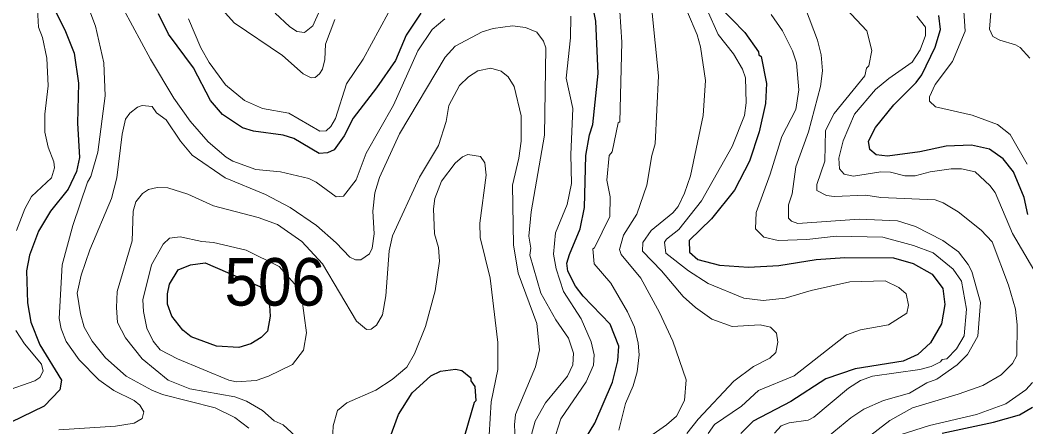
# Model space of a CAD drawing. Extents: x 673.3 to 698.5, y 6984.3 to 7012.3.
# Drawn here: x 688.869 to 690.563, y 6987.354 to 6988.039 of the extents above; entities that cross this region are included whole.
import ezdxf

# ---------------------------------------------------------------- set-up
doc = ezdxf.new("R2010")
doc.units = 0
doc.header["$LTSCALE"] = 0.032
doc.layers.add('1', color=7, linetype='Continuous', lineweight=25)
doc.layers.add('2', color=7, linetype='Continuous', lineweight=13)
doc.layers.add('21', color=7, linetype='Continuous')

msp = doc.modelspace()

# ---------------------------------------------------------------- linework, layer by layer
at = {"layer": '1'}
for points in [[(689.8038, 6987.3058), (689.8367, 6987.3602), (689.8665, 6987.4292), (689.8756, 6987.4655), (689.8773, 6987.4902), (689.8626, 6987.5268), (689.8173, 6987.5739), (689.8044, 6987.591), (689.7912, 6987.6161), (689.7894, 6987.6296), (689.7943, 6987.6443), (689.8122, 6987.6876), (689.8195, 6987.7234), (689.8218, 6987.8108), (689.8277, 6987.8456), (689.8333, 6987.8632), (689.8422, 6987.9492), (689.8385, 6988.0368), (689.8241, 6988.1099)], [(688.9114, 6988.0896), (688.9455, 6988.0198), (688.9603, 6987.9834), (688.9676, 6987.9329), (688.9659, 6987.8653), (688.9692, 6987.8075), (688.964, 6987.7838), (688.9498, 6987.7544), (688.9201, 6987.717)], [(690.0457, 6988.063), (690.0894, 6988.0181), (690.1122, 6987.9852), (690.1129, 6987.9803), (690.1168, 6987.9774), (690.1256, 6987.9319), (690.124, 6987.8987), (690.1135, 6987.8505), (690.0971, 6987.8014), (690.0721, 6987.7527), (690.0333, 6987.7041), (689.9956, 6987.6679), (689.9963, 6987.6483), (690.01, 6987.636), (690.0469, 6987.6262), (690.0955, 6987.6229), (690.1466, 6987.6256), (690.2092, 6987.636), (690.2577, 6987.6392), (690.3398, 6987.6384), (690.3727, 6987.6293), (690.4047, 6987.6109), (690.4227, 6987.5872), (690.4261, 6987.5599), (690.4204, 6987.5278), (690.4019, 6987.4954), (690.3807, 6987.4757), (690.3559, 6987.4649), (690.275, 6987.452), (690.2256, 6987.4347), (690.1666, 6987.3967), (690.1036, 6987.3639), (690.0824, 6987.3429)], [(689.5441, 6988.0505), (689.5193, 6988.0137), (689.501, 6987.971), (689.4691, 6987.9246), (689.4297, 6987.8737), (689.4149, 6987.8439), (689.3977, 6987.8203), (689.3867, 6987.8155), (689.3724, 6987.8144), (689.33, 6987.8396), (689.3118, 6987.8454), (689.2619, 6987.8518), (689.2435, 6987.8577), (689.2097, 6987.8802), (689.1894, 6987.9035), (689.161, 6987.9583), (689.119, 6988.015), (689.1019, 6988.0492)], [(690.5659, 6987.7114), (690.5595, 6987.7401), (690.5418, 6987.7834), (690.5244, 6987.8055), (690.5011, 6987.8216), (690.471, 6987.8283), (690.4281, 6987.8266), (690.3841, 6987.8169), (690.3298, 6987.8096), (690.3106, 6987.812), (690.2999, 6987.8212), (690.2976, 6987.8348), (690.3095, 6987.8581), (690.3402, 6987.896), (690.378, 6987.934), (690.3873, 6987.9468), (690.4097, 6987.9932), (690.4188, 6988.0231), (690.4162, 6988.0464)], [(688.9201, 6987.717), (688.8999, 6987.6837), (688.8848, 6987.6431), (688.8798, 6987.6169), (688.8814, 6987.5628), (688.8869, 6987.5305), (688.9023, 6987.4921), (688.939, 6987.4329), (688.9359, 6987.4164), (688.9095, 6987.389), (688.8531, 6987.3617)], [(689.4777, 6987.2971), (689.5061, 6987.3749), (689.5291, 6987.4115), (689.5605, 6987.4399), (689.5771, 6987.4479), (689.6024, 6987.4512), (689.6127, 6987.4491), (689.628, 6987.4369), (689.6281, 6987.4318), (689.6346, 6987.422), (689.6363, 6987.3981), (689.6336, 6987.3949), (689.6125, 6987.3218)], [(690.4215, 6987.3437), (690.508, 6987.362), (690.552, 6987.3742), (690.574, 6987.3872)]]:
    msp.add_lwpolyline(points, dxfattribs=at)
msp.add_lwpolyline([(689.1353, 6987.6184), (689.156, 6987.6271), (689.1809, 6987.6303), (689.2727, 6987.5905), (689.2811, 6987.5798), (689.2892, 6987.5586), (689.2901, 6987.5404), (689.2858, 6987.5152), (689.2748, 6987.5045), (689.2574, 6987.4938), (689.2371, 6987.4879), (689.2, 6987.4902), (689.157, 6987.5058), (689.1433, 6987.5167), (689.1246, 6987.5407), (689.1174, 6987.5604), (689.1174, 6987.5783), (689.1207, 6987.5941)], close=True, dxfattribs=at)
at = {"layer": '2'}
for points in [[(688.8631, 6987.6847), (688.877, 6987.7209), (688.8882, 6987.7421), (688.9221, 6987.7733), (688.9268, 6987.7902), (688.9259, 6987.8003), (688.9161, 6987.8247), (688.9106, 6987.85), (688.9106, 6987.8805), (688.9162, 6987.9283), (688.9139, 6987.975), (688.9066, 6988.0095), (688.9001, 6988.0271), (688.8982, 6988.0573), (688.8885, 6988.085), (688.8749, 6988.1378), (688.8665, 6988.1586)], [(689.911, 6987.3252), (689.9576, 6987.3573), (689.9743, 6987.3724), (689.9878, 6987.3985), (689.9904, 6987.4332), (689.9684, 6987.4983), (689.9459, 6987.5467), (689.9144, 6987.6047), (689.8812, 6987.6441), (689.8781, 6987.6529), (689.885, 6987.6769), (689.9075, 6987.712), (689.9244, 6987.7607), (689.9326, 6987.8107), (689.9385, 6987.8304), (689.944, 6987.9449), (689.9277, 6988.1067)], [(689.2988, 6988.0506), (689.3225, 6988.0278), (689.3348, 6988.0196), (689.3477, 6988.018), (689.3621, 6988.0293), (689.3834, 6988.0777)], [(689.8772, 6988.0798), (689.8822, 6988.0017), (689.8788, 6987.8675), (689.8763, 6987.8657), (689.8658, 6987.817), (689.861, 6987.8109), (689.8569, 6987.7693), (689.8625, 6987.7413), (689.8618, 6987.7082), (689.8364, 6987.6556), (689.8333, 6987.6536), (689.8358, 6987.6288), (689.8636, 6987.5959), (689.8918, 6987.5475), (689.9034, 6987.5222), (689.9098, 6987.4951), (689.9114, 6987.4753), (689.9079, 6987.4469), (689.9015, 6987.4232), (689.8885, 6987.3935), (689.8772, 6987.3485)], [(690.2426, 6988.0769), (690.2946, 6988.021), (690.303, 6987.9877), (690.2982, 6987.962), (690.2944, 6987.9577), (690.2913, 6987.9449), (690.24, 6987.8817), (690.225, 6987.8531), (690.2241, 6987.8014), (690.2104, 6987.7622), (690.2107, 6987.7521), (690.2268, 6987.7437), (690.2397, 6987.7419), (690.2933, 6987.7442), (690.3183, 6987.7403)], [(690.5062, 6988.0873), (690.5011, 6988.0237), (690.5071, 6988.0115), (690.519, 6988.0049), (690.5452, 6987.9973), (690.553, 6987.9925), (690.5695, 6987.9747)], [(688.9814, 6988.0671), (688.9962, 6988.0287), (689.01, 6987.9668), (689.0124, 6987.9111), (688.9999, 6987.8167)], [(689.399, 6988.0401), (689.3834, 6987.9983), (689.3821, 6987.9724), (689.378, 6987.9563), (689.3733, 6987.9482), (689.3659, 6987.9422), (689.3589, 6987.9415), (689.3456, 6987.9483), (689.311, 6987.979), (689.2296, 6988.0344), (689.1953, 6988.0722)], [(690.2296, 6987.338), (690.2679, 6987.3695), (690.2896, 6987.3837), (690.3229, 6987.3985), (690.3665, 6987.4106), (690.3958, 6987.4281), (690.4126, 6987.4345), (690.4471, 6987.4583), (690.4642, 6987.4761), (690.4815, 6987.5068), (690.4863, 6987.5637), (690.4716, 6987.6159), (690.4656, 6987.6276), (690.4494, 6987.6485), (690.4227, 6987.6679), (690.3768, 6987.6916), (690.3463, 6987.7011), (690.2818, 6987.7035), (690.1784, 6987.6963), (690.168, 6987.7005), (690.1631, 6987.7056), (690.1629, 6987.7279), (690.1688, 6987.7465), (690.1755, 6987.7921), (690.1965, 6987.8505), (690.2168, 6987.9268), (690.2202, 6987.9537), (690.2177, 6987.9803), (690.2119, 6988.0052), (690.1917, 6988.0584)], [(690.4578, 6988.0622), (690.4604, 6988.0203), (690.4393, 6987.9694), (690.4097, 6987.9306), (690.4004, 6987.9098), (690.4001, 6987.9023), (690.4105, 6987.8926), (690.472, 6987.8786), (690.5147, 6987.8631), (690.5361, 6987.8461), (690.5647, 6987.7965)], [(689.5844, 6988.0409), (689.5629, 6988.0228), (689.5386, 6987.9873), (689.4976, 6987.8956), (689.4516, 6987.815), (689.4349, 6987.7701), (689.4135, 6987.7423), (689.4015, 6987.7412), (689.3674, 6987.7662), (689.355, 6987.7723), (689.3078, 6987.7832), (689.2658, 6987.7872), (689.2272, 6987.8013), (689.2158, 6987.808), (689.1858, 6987.8338), (689.1553, 6987.8686), (689.1281, 6987.9075), (689.0885, 6987.9733), (689.0433, 6988.0573)], [(689.1524, 6988.041), (689.1735, 6987.9921), (689.1872, 6987.9675), (689.2147, 6987.9296), (689.2467, 6987.9036), (689.2773, 6987.8902), (689.3216, 6987.882), (689.3735, 6987.8518), (689.3846, 6987.8525), (689.3921, 6987.8595), (689.4001, 6987.8733), (689.4186, 6987.9314), (689.4468, 6987.9729), (689.4887, 6988.0503)], [(689.7665, 6987.3273), (689.7793, 6987.3674), (689.822, 6987.4302), (689.8346, 6987.4582), (689.8358, 6987.4756), (689.8304, 6987.4973), (689.8136, 6987.5361), (689.7842, 6987.582), (689.7715, 6987.6199), (689.7674, 6987.6447), (689.7705, 6987.6808), (689.7903, 6987.7286), (689.7974, 6987.7639), (689.7966, 6987.8126), (689.7998, 6987.8898), (689.7885, 6987.9412), (689.7958, 6988.0092), (689.7966, 6988.0456)], [(689.9927, 6988.0524), (690.009, 6988.0141), (690.0147, 6987.9941), (690.0231, 6987.9374), (690.019, 6987.8784), (689.9977, 6987.7769), (689.9879, 6987.7473), (689.977, 6987.7248), (689.9684, 6987.7142), (689.9314, 6987.6844), (689.9174, 6987.6647), (689.9172, 6987.6501), (689.9491, 6987.617), (689.9854, 6987.5733), (690.0062, 6987.5549), (690.0336, 6987.5354), (690.0678, 6987.5228), (690.1154, 6987.5261), (690.1328, 6987.5219), (690.1428, 6987.5116), (690.1451, 6987.4965), (690.1416, 6987.4793), (690.1313, 6987.4699), (690.1041, 6987.4555), (690.0707, 6987.4312), (690.0107, 6987.367), (689.9918, 6987.3429)], [(690.0277, 6987.343), (690.0385, 6987.3583), (690.0839, 6987.3891), (690.1126, 6987.4154), (690.1722, 6987.4399), (690.2606, 6987.5088), (690.2839, 6987.5177), (690.3311, 6987.5259), (690.362, 6987.5454), (690.365, 6987.5589), (690.3609, 6987.5781), (690.3484, 6987.5885), (690.3256, 6987.6001), (690.2659, 6987.5984), (690.2012, 6987.5838), (690.1574, 6987.5709), (690.1202, 6987.5668), (690.0877, 6987.5708), (690.0274, 6987.5952), (689.9944, 6987.6169), (689.9563, 6987.6467), (689.954, 6987.665), (689.9572, 6987.6701), (689.9781, 6987.6864), (690.0165, 6987.7346), (690.068, 6987.826), (690.089, 6987.8784), (690.0915, 6987.8997), (690.0905, 6987.9414), (690.0853, 6987.9563), (690.0704, 6987.9819), (690.0442, 6988.0147), (690.0258, 6988.056)], [(690.1338, 6988.0481), (690.1527, 6988.021), (690.1695, 6987.9873), (690.1762, 6987.9668), (690.1802, 6987.9216), (690.175, 6987.8881), (690.1514, 6987.843), (690.1319, 6987.7795), (690.1082, 6987.7149), (690.1072, 6987.6874), (690.1213, 6987.6737), (690.1456, 6987.6678), (690.1937, 6987.6695), (690.2431, 6987.675)], [(690.5762, 6987.6184), (690.54, 6987.6794), (690.5111, 6987.7484), (690.502, 6987.7603), (690.4773, 6987.7833), (690.4541, 6987.7882), (690.4369, 6987.7882), (690.4017, 6987.7833), (690.3762, 6987.7769), (690.3588, 6987.7769), (690.3347, 6987.7826), (690.3186, 6987.7835), (690.2721, 6987.7761), (690.2567, 6987.7795), (690.249, 6987.7885), (690.2478, 6987.8062), (690.2552, 6987.8358), (690.2741, 6987.8803), (690.3096, 6987.9218), (690.3319, 6987.9407), (690.3714, 6987.9681), (690.3846, 6987.9886), (690.3935, 6988.0131), (690.3934, 6988.0269), (690.3788, 6988.0457)], [(689.7275, 6987.3309), (689.7366, 6987.3638), (689.7536, 6987.3948), (689.7905, 6987.4392), (689.7998, 6987.4587), (689.8007, 6987.4781), (689.7925, 6987.5032), (689.7714, 6987.5342), (689.7456, 6987.5792), (689.7275, 6987.643), (689.729, 6987.6548), (689.7258, 6987.6752), (689.7298, 6987.7163), (689.7518, 6987.8453), (689.7542, 6987.9924), (689.7504, 6988.0031), (689.7392, 6988.0184), (689.7203, 6988.0262), (689.6981, 6988.0293), (689.6658, 6988.0245), (689.647, 6988.0191), (689.6019, 6987.995), (689.5848, 6987.9762), (689.5077, 6987.8472), (689.474, 6987.7737), (689.4666, 6987.7481), (689.4628, 6987.7172), (689.4652, 6987.6791), (689.4619, 6987.6551), (689.4575, 6987.6454), (689.4429, 6987.6352), (689.4338, 6987.6352), (689.4241, 6987.6395), (689.4011, 6987.6641), (689.368, 6987.6933), (689.324, 6987.7233), (689.2822, 6987.7454), (689.2143, 6987.7736), (689.1586, 6987.8114), (689.1391, 6987.835), (689.1152, 6987.8711), (689.099, 6987.8827), (689.0913, 6987.8932), (689.0744, 6987.8949), (689.0667, 6987.8924), (689.0536, 6987.8824), (689.0466, 6987.8723), (689.0408, 6987.8466), (689.0321, 6987.7731), (689.0231, 6987.7384), (688.9866, 6987.652), (688.972, 6987.6092), (688.9653, 6987.5792), (688.9708, 6987.5442), (688.9772, 6987.5217), (688.9905, 6987.4981), (689.0128, 6987.4703), (689.0479, 6987.4394), (689.0908, 6987.4159), (689.1091, 6987.4088), (689.1975, 6987.3863), (689.2304, 6987.3698), (689.2543, 6987.3522)], [(689.3396, 6987.3322), (689.3118, 6987.3578), (689.2967, 6987.3641), (689.277, 6987.3818), (689.2504, 6987.3976), (689.2304, 6987.4047), (689.1551, 6987.4179), (689.1185, 6987.433), (689.0746, 6987.4687), (689.0463, 6987.5041), (689.0333, 6987.5299), (689.0313, 6987.5549), (689.0327, 6987.5818), (689.0578, 6987.6672), (689.0597, 6987.7172), (689.0638, 6987.7332), (689.0751, 6987.7467), (689.0852, 6987.7537), (689.1001, 6987.7573), (689.1179, 6987.7566), (689.1514, 6987.7457), (689.1948, 6987.7264), (689.27, 6987.7068), (689.3026, 6987.6945), (689.3432, 6987.666), (689.3785, 6987.6283), (689.4357, 6987.532), (689.4522, 6987.5179), (689.4602, 6987.5188), (689.4691, 6987.5253), (689.4791, 6987.5426), (689.4847, 6987.5747), (689.4903, 6987.6505), (689.4961, 6987.6757), (689.5414, 6987.7747), (689.5737, 6987.8279), (689.5866, 6987.8684), (689.5911, 6987.8949), (689.6087, 6987.9285), (689.6243, 6987.9434), (689.64, 6987.9534), (689.6619, 6987.9577), (689.6793, 6987.9531), (689.6908, 6987.9436), (689.7011, 6987.927), (689.7128, 6987.8776), (689.7127, 6987.8353), (689.7089, 6987.8066), (689.6981, 6987.7609), (689.6998, 6987.6606), (689.7077, 6987.613), (689.7389, 6987.5282), (689.7436, 6987.4838), (689.7368, 6987.4551), (689.703, 6987.3749), (689.7014, 6987.3576), (689.703, 6987.3203)], [(688.9999, 6987.8167), (688.988, 6987.7755), (688.9824, 6987.7658), (688.9577, 6987.6932), (688.9398, 6987.6267), (688.9349, 6987.5368), (688.9384, 6987.5189), (688.9466, 6987.4977), (688.9683, 6987.467), (689.0016, 6987.4334), (689.027, 6987.4153), (689.061, 6987.3983), (689.0704, 6987.3906), (689.0774, 6987.3795), (689.0745, 6987.3684), (689.061, 6987.3605), (689.0299, 6987.3554), (688.9345, 6987.3494)], [(689.3944, 6987.319), (689.396, 6987.3556), (689.4033, 6987.3819), (689.4192, 6987.3944), (689.4678, 6987.4158), (689.4953, 6987.4337), (689.5205, 6987.4544), (689.5334, 6987.477), (689.5515, 6987.5231), (689.5677, 6987.583), (689.5751, 6987.6333), (689.5734, 6987.656), (689.567, 6987.6789), (689.5653, 6987.7211), (689.5675, 6987.7385), (689.5788, 6987.7678), (689.6018, 6987.7978), (689.614, 6987.8084), (689.6227, 6987.8126), (689.6441, 6987.8094), (689.6516, 6987.7985), (689.6541, 6987.7779), (689.6429, 6987.6971), (689.6435, 6987.6729), (689.6608, 6987.6047), (689.6736, 6987.4962), (689.6736, 6987.4505), (689.6623, 6987.396), (689.6574, 6987.3121)], [(690.3183, 6987.7403), (690.4098, 6987.7361), (690.4232, 6987.7311), (690.4487, 6987.7159), (690.4875, 6987.6853), (690.5057, 6987.6654), (690.5333, 6987.5924), (690.545, 6987.5521), (690.5482, 6987.526), (690.5474, 6987.474), (690.5399, 6987.4607), (690.5208, 6987.4415), (690.4903, 6987.4237), (690.4488, 6987.4089), (690.3718, 6987.3864), (690.3333, 6987.3647), (690.294, 6987.3345)], [(690.2431, 6987.675), (690.3218, 6987.6734), (690.3735, 6987.6592), (690.4066, 6987.6473), (690.4401, 6987.6195), (690.4541, 6987.5993), (690.4627, 6987.5524), (690.4585, 6987.5075), (690.4458, 6987.4856), (690.4293, 6987.4684), (690.4219, 6987.4676), (690.4188, 6987.4635), (690.4032, 6987.4557), (690.3838, 6987.4506), (690.3041, 6987.4397), (690.2844, 6987.4323), (690.2641, 6987.4192), (690.2054, 6987.3707), (690.1959, 6987.3655), (690.1639, 6987.3607), (690.1507, 6987.3561), (690.1396, 6987.3435)], [(688.8428, 6987.4135), (688.8941, 6987.4318), (688.9024, 6987.4374), (688.9081, 6987.4481), (688.9049, 6987.4595), (688.8763, 6987.4941), (688.8617, 6987.5161)], [(690.3279, 6987.3336), (690.4004, 6987.3567), (690.4795, 6987.3752), (690.529, 6987.393), (690.5624, 6987.4165), (690.5739, 6987.4288)]]:
    msp.add_lwpolyline(points, dxfattribs=at)
msp.add_lwpolyline([(689.3461, 6987.4832), (689.3511, 6987.5125), (689.3437, 6987.5706), (689.3396, 6987.5855), (689.3053, 6987.6238), (689.2498, 6987.6514), (689.1948, 6987.6644), (689.175, 6987.6662), (689.1388, 6987.6742), (689.1208, 6987.6719), (689.1101, 6987.6617), (689.0905, 6987.6268), (689.076, 6987.5681), (689.0767, 6987.5483), (689.0827, 6987.5205), (689.0934, 6987.4981), (689.1048, 6987.484), (689.134, 6987.4685), (689.2208, 6987.433), (689.2337, 6987.43), (689.2663, 6987.4323), (689.2874, 6987.4393), (689.3278, 6987.4589)], close=True, dxfattribs=at)

# ---------------------------------------------------------------- texts
at = {"layer": '21', "width": 0.95}
msp.add_text('506', height=0.08, dxfattribs=at).set_placement((689.2132, 6987.5582))

doc.saveas('drawing.dxf')
